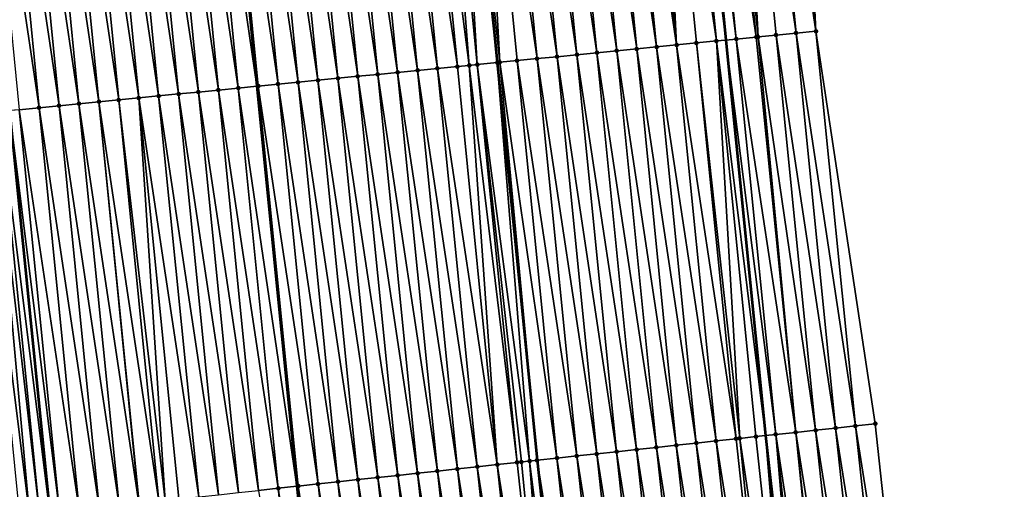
# Model space of a CAD drawing. Header units: feet. Extents: x 2007189 to 2022806, y 818621 to 837694.
# Tile 280 of 656: x 2011394 to 2011444, y 827667 to 827691. Entities that reach past the tile are written whole.
import ezdxf

# ---------------------------------------------------------------- set-up
doc = ezdxf.new("R2010")
doc.units = ezdxf.units.FT
doc.header["$MEASUREMENT"] = 0
for name, color, linetype, lineweight in [('EP_Travel Lane', 172, 'Continuous', 53), ('Road Shots', 141, 'Continuous', 100), ('Road X-Section', 40, 'Continuous', 13), ('STRIPING', 60, 'Continuous', 53)]:
    doc.layers.add(name, color=color, linetype=linetype, lineweight=lineweight)
doc.layers.add('I-77-MM17-21_SB-Surface-Border', color=7, linetype='Continuous')
doc.layers.add('I-77-MM17-21_SB-Surface-TIN', color=7, linetype='Continuous')

msp = doc.modelspace()

# ---------------------------------------------------------------- linework, layer by layer
at = {"layer": 'EP_Travel Lane'}
for points in [[(2011371.959655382, 827966.1582990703, 312.3544364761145), (2011373.074293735, 827946.1897048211, 312.2403113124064), (2011374.18894062, 827926.2209577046, 312.1514429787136), (2011375.380876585, 827905.9451606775, 312.0543814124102), (2011376.802465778, 827885.9958862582, 311.9713189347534), (2011378.224049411, 827866.0466898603, 311.8746395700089), (2011379.645617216, 827846.0977155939, 311.7390697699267), (2011381.124757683, 827825.8398814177, 311.6241331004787), (2011382.806226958, 827805.910940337, 311.5129645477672), (2011384.487707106, 827785.9818703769, 311.4433238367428), (2011386.169184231, 827766.0528362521, 311.3620946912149), (2011387.919665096, 827745.8143860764, 311.3049144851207), (2011389.882436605, 827725.9109050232, 311.276243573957), (2011391.845196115, 827706.0075456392, 311.2134098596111), (2011393.807964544, 827686.1040958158, 311.1759718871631), (2011395.830897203, 827665.994042, 311.1090292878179), (2011398.036863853, 827646.1160571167, 311.0533998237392), (2011400.242828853, 827626.2380870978, 310.9899928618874)], [(2011409.04316171, 827948.2270150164, 310.9846433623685), (2011410.169918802, 827928.2592545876, 310.8458249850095), (2011411.330067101, 827908.479919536, 310.7215477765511), (2011412.731529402, 827888.5294200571, 310.6054672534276), (2011414.132993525, 827868.5788946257, 310.4939061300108), (2011415.534457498, 827848.62837135, 310.3819786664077), (2011416.96838577, 827828.8682910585, 310.2899711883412), (2011418.649873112, 827808.9391358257, 310.247809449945), (2011420.33135064, 827789.0100969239, 310.1681528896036), (2011422.012834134, 827769.0809873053, 310.1113207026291), (2011423.720994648, 827749.3435249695, 310.0178631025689), (2011425.680445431, 827729.4397837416, 309.9706339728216), (2011427.639887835, 827709.5361276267, 309.8995087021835), (2011429.599320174, 827689.6325737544, 309.7996752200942), (2011431.582848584, 827669.8592942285, 309.7448430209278), (2011433.791590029, 827649.9815988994, 309.6945927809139), (2011436.000330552, 827630.1039118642, 309.639999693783), (2011438.209076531, 827610.2261757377, 309.6110393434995)]]:
    msp.add_polyline3d(points, dxfattribs=at)
at = {"layer": 'I-77-MM17-21_SB-Surface-Border', "color": 3, "linetype": 'Continuous', "lineweight": -3}
msp.add_polyline3d([(2011414.554255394, 827948.5394865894, 310.739899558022), (2011414.682612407, 827928.5151821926, 310.6348877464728), (2011414.843438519, 827908.7277827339, 310.5673991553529), (2011416.245883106, 827888.7773809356, 310.4463364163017), (2011418.64584668, 827868.8973776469, 310.2771254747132), (2011420.048297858, 827848.946882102, 310.1724531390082), (2011422.471112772, 827829.3334139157, 310.0210157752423), (2011424.152601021, 827809.4042479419, 309.9823096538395), (2011425.834083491, 827789.4751504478, 309.9215481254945), (2011427.515572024, 827769.5459811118, 309.8839816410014), (2011429.215421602, 827749.8852284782, 309.7961838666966), (2011431.174863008, 827729.9815825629, 309.722194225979), (2011433.134304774, 827710.0779329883, 309.6492331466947), (2011434.098569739, 827690.0761857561, 309.6113424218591), (2011437.063461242, 827670.4518728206, 309.5083658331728), (2011439.211739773, 827650.5676363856, 309.4626476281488), (2011440.365810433, 827630.5759257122, 309.4483416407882), (2011443.508296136, 827610.7991700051, 309.3677215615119)], dxfattribs=at)
at = {"layer": 'I-77-MM17-21_SB-Surface-TIN', "color": 128, "linetype": 'Continuous', "lineweight": -3}
for points in [[(2011431.113050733, 827689.7817770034, 309.7490682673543), (2011429.153613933, 827709.6853761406, 309.8361926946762), (2011428.158439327, 827709.5872561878, 309.8775252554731)], [(2011431.209287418, 827689.7912642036, 309.7454395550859), (2011430.148787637, 827709.7835052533, 309.7922883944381), (2011429.153613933, 827709.6853761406, 309.8361926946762)], [(2011431.113050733, 827689.7817770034, 309.7490682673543), (2011431.209287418, 827689.7912642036, 309.7454395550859), (2011429.153613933, 827709.6853761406, 309.8361926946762)], [(2011433.103397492, 827689.9780418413, 309.6594028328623), (2011431.143960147, 827709.8816465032, 309.7449762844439), (2011430.148787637, 827709.7835052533, 309.7922883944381)], [(2011431.209287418, 827689.7912642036, 309.7454395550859), (2011432.10822536, 827689.8798967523, 309.7077929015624), (2011430.148787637, 827709.7835052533, 309.7922883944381)], [(2011432.10822536, 827689.8798967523, 309.7077929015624), (2011433.103397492, 827689.9780418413, 309.6594028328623), (2011430.148787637, 827709.7835052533, 309.7922883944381)], [(2011434.098569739, 827690.0761857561, 309.6113424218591), (2011432.139133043, 827709.9797838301, 309.6987655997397), (2011431.143960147, 827709.8816465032, 309.7449762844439)], [(2011433.103397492, 827689.9780418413, 309.6594028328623), (2011434.098569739, 827690.0761857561, 309.6113424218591), (2011431.143960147, 827709.8816465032, 309.7449762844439)], [(2011434.098569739, 827690.0761857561, 309.6113424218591), (2011433.134304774, 827710.0779329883, 309.6492331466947), (2011432.139133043, 827709.9797838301, 309.6987655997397)], [(2011426.13716945, 827689.2912610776, 309.9321922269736), (2011424.177737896, 827709.1948069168, 310.0342807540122), (2011423.182562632, 827709.0966936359, 310.0737400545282)], [(2011427.132345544, 827689.3893659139, 309.895103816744), (2011425.172914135, 827709.2929102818, 309.9976055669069), (2011424.177737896, 827709.1948069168, 310.0342807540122)], [(2011426.13716945, 827689.2912610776, 309.9321922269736), (2011427.132345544, 827689.3893659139, 309.895103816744), (2011424.177737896, 827709.1948069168, 310.0342807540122)], [(2011427.132345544, 827689.3893659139, 309.895103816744), (2011426.157054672, 827709.3899173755, 309.9636684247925), (2011425.172914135, 827709.2929102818, 309.9976055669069)], [(2011428.127522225, 827689.4874647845, 309.8596904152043), (2011426.168091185, 827709.3910054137, 309.9632418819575), (2011426.157054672, 827709.3899173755, 309.9636684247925)], [(2011427.132345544, 827689.3893659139, 309.895103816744), (2011428.127522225, 827689.4874647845, 309.8596904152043), (2011426.157054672, 827709.3899173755, 309.9636684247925)], [(2011429.122696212, 827689.5855910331, 309.8165901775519), (2011427.163265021, 827709.4891331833, 309.9197146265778), (2011426.168091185, 827709.3910054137, 309.9632418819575)], [(2011428.127522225, 827689.4874647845, 309.8596904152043), (2011429.122696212, 827689.5855910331, 309.8165901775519), (2011426.168091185, 827709.3910054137, 309.9632418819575)], [(2011427.163265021, 827709.4891331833, 309.9197146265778), (2011429.599320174, 827689.6325737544, 309.7996752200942), (2011427.639887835, 827709.5361276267, 309.8995087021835)], [(2011429.122696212, 827689.5855910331, 309.8165901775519), (2011429.599320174, 827689.6325737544, 309.7996752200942), (2011427.163265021, 827709.4891331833, 309.9197146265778)], [(2011430.117872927, 827689.6836895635, 309.781272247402), (2011428.158439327, 827709.5872561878, 309.8775252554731), (2011427.639887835, 827709.5361276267, 309.8995087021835)], [(2011430.117872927, 827689.6836895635, 309.781272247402), (2011427.639887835, 827709.5361276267, 309.8995087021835), (2011429.599320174, 827689.6325737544, 309.7996752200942)], [(2011430.117872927, 827689.6836895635, 309.781272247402), (2011431.113050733, 827689.7817770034, 309.7490682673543), (2011428.158439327, 827709.5872561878, 309.8775252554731)], [(2011421.161288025, 827688.8007465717, 310.1149175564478), (2011419.20185616, 827708.7042955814, 310.2161155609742), (2011418.206681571, 827708.6061754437, 310.2575000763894)], [(2011422.156464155, 827688.8988510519, 310.0779291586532), (2011420.197032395, 827708.8023989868, 310.1794290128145), (2011419.20185616, 827708.7042955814, 310.2161155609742)], [(2011421.161288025, 827688.8007465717, 310.1149175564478), (2011422.156464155, 827688.8988510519, 310.0779291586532), (2011419.20185616, 827708.7042955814, 310.2161155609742)], [(2011423.151640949, 827688.9969487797, 310.0428366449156), (2011421.192209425, 827708.9004943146, 310.1450103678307), (2011420.197032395, 827708.8023989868, 310.1794290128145)], [(2011422.156464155, 827688.8988510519, 310.0779291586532), (2011423.151640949, 827688.9969487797, 310.0428366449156), (2011420.197032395, 827708.8023989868, 310.1794290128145)], [(2011424.146817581, 827689.0950481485, 310.0072832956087), (2011422.187385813, 827708.9985961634, 310.1087608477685), (2011421.192209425, 827708.9004943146, 310.1450103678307)], [(2011423.151640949, 827688.9969487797, 310.0428366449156), (2011424.146817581, 827689.0950481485, 310.0072832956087), (2011421.192209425, 827708.9004943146, 310.1450103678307)], [(2011425.141993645, 827689.193153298, 309.9701070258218), (2011423.182562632, 827709.0966936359, 310.0737400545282), (2011422.187385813, 827708.9985961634, 310.1087608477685)], [(2011424.146817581, 827689.0950481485, 310.0072832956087), (2011425.141993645, 827689.193153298, 309.9701070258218), (2011422.187385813, 827708.9985961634, 310.1087608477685)], [(2011425.141993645, 827689.193153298, 309.9701070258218), (2011426.13716945, 827689.2912610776, 309.9321922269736), (2011423.182562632, 827709.0966936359, 310.0737400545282)], [(2011416.185403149, 827688.3102671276, 310.2877986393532), (2011414.225969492, 827708.2138343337, 310.3838873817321), (2011413.230792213, 827708.1157415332, 310.4175964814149)], [(2011416.776006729, 827688.3684756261, 310.2695213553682), (2011415.221150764, 827708.3118865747, 310.3615661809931), (2011414.225969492, 827708.2138343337, 310.3838873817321)], [(2011416.185403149, 827688.3102671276, 310.2877986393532), (2011416.776006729, 827688.3684756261, 310.2695213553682), (2011414.225969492, 827708.2138343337, 310.3838873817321)], [(2011417.180581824, 827688.4083457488, 310.2580706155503), (2011416.005122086, 827708.3891265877, 310.3446334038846), (2011415.221150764, 827708.3118865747, 310.3615661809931)], [(2011416.776006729, 827688.3684756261, 310.2695213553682), (2011417.180581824, 827688.4083457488, 310.2580706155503), (2011415.221150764, 827708.3118865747, 310.3615661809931)], [(2011416.005122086, 827708.3891265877, 310.3446334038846), (2011418.175755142, 827688.506416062, 310.2305062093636), (2011416.216325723, 827708.4099402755, 310.3386661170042)], [(2011417.180581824, 827688.4083457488, 310.2580706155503), (2011418.175755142, 827688.506416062, 310.2305062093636), (2011416.005122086, 827708.3891265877, 310.3446334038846)], [(2011418.303559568, 827688.5190118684, 310.226633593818), (2011417.211507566, 827708.5080493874, 310.3005462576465), (2011416.216325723, 827708.4099402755, 310.3386661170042)], [(2011418.303559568, 827688.5190118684, 310.226633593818), (2011416.216325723, 827708.4099402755, 310.3386661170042), (2011418.175755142, 827688.506416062, 310.2305062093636)], [(2011420.166113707, 827688.7026236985, 310.1570701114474), (2011418.206681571, 827708.6061754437, 310.2575000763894), (2011417.211507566, 827708.5080493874, 310.3005462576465)], [(2011418.303559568, 827688.5190118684, 310.226633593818), (2011419.170938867, 827688.6045061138, 310.1977378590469), (2011417.211507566, 827708.5080493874, 310.3005462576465)], [(2011419.170938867, 827688.6045061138, 310.1977378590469), (2011420.166113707, 827688.7026236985, 310.1570701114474), (2011417.211507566, 827708.5080493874, 310.3005462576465)], [(2011420.166113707, 827688.7026236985, 310.1570701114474), (2011421.161288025, 827688.8007465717, 310.1149175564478), (2011418.206681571, 827708.6061754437, 310.2575000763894)], [(2011411.209526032, 827687.8197088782, 310.482805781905), (2011409.250089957, 827707.7233006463, 310.5719979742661), (2011408.254913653, 827707.6251979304, 310.6084909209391)], [(2011412.204701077, 827687.917824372, 310.4427251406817), (2011410.245266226, 827707.8214037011, 310.535409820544), (2011409.250089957, 827707.7233006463, 310.5719979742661)], [(2011411.209526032, 827687.8197088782, 310.482805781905), (2011412.204701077, 827687.917824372, 310.4427251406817), (2011409.250089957, 827707.7233006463, 310.5719979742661)], [(2011413.199876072, 827688.0159403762, 310.4025010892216), (2011411.240441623, 827707.9195156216, 310.4963324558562), (2011410.245266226, 827707.8214037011, 310.535409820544)], [(2011412.204701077, 827687.917824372, 310.4427251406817), (2011413.199876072, 827688.0159403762, 310.4025010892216), (2011410.245266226, 827707.8214037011, 310.535409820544)], [(2011414.195051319, 827688.1140538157, 310.3629972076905), (2011412.235616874, 827708.0176290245, 310.4568389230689), (2011411.240441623, 827707.9195156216, 310.4963324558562)], [(2011413.199876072, 827688.0159403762, 310.4025010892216), (2011414.195051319, 827688.1140538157, 310.3629972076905), (2011411.240441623, 827707.9195156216, 310.4963324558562)], [(2011415.190226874, 827688.2121641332, 310.3243699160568), (2011413.230792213, 827708.1157415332, 310.4175964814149), (2011412.235616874, 827708.0176290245, 310.4568389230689)], [(2011414.195051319, 827688.1140538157, 310.3629972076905), (2011415.190226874, 827688.2121641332, 310.3243699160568), (2011412.235616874, 827708.0176290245, 310.4568389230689)], [(2011415.190226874, 827688.2121641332, 310.3243699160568), (2011416.185403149, 827688.3102671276, 310.2877986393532), (2011413.230792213, 827708.1157415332, 310.4175964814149)], [(2011403.27903291, 827707.13467651, 310.793157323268), (2011406.163474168, 827687.3222429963, 310.6775860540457), (2011404.204035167, 827707.225864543, 310.758417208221)], [(2011406.233647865, 827687.3291612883, 310.6748199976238), (2011404.274208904, 827707.2327823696, 310.7557817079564), (2011404.204035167, 827707.225864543, 310.758417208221)], [(2011406.233647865, 827687.3291612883, 310.6748199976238), (2011404.204035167, 827707.225864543, 310.758417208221), (2011406.163474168, 827687.3222429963, 310.6775860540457)], [(2011407.228825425, 827687.4272512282, 310.6419140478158), (2011405.269386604, 827707.3308708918, 310.7232738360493), (2011404.274208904, 827707.2327823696, 310.7557817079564)], [(2011406.233647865, 827687.3291612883, 310.6748199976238), (2011407.228825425, 827687.4272512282, 310.6419140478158), (2011404.274208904, 827707.2327823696, 310.7557817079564)], [(2011408.224002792, 827687.5253431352, 310.6084558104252), (2011406.264563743, 827707.4289651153, 310.689165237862), (2011405.269386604, 827707.3308708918, 310.7232738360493)], [(2011407.228825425, 827687.4272512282, 310.6419140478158), (2011408.224002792, 827687.5253431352, 310.6084558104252), (2011405.269386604, 827707.3308708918, 310.7232738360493)], [(2011409.219177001, 827687.6234671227, 310.5659903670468), (2011407.259738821, 827707.5270802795, 310.6491771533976), (2011406.264563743, 827707.4289651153, 310.689165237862)], [(2011408.224002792, 827687.5253431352, 310.6084558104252), (2011409.219177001, 827687.6234671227, 310.5659903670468), (2011406.264563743, 827707.4289651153, 310.689165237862)], [(2011410.214351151, 827687.7215917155, 310.5233550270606), (2011408.254913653, 827707.6251979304, 310.6084909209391), (2011407.259738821, 827707.5270802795, 310.6491771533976)], [(2011409.219177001, 827687.6234671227, 310.5659903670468), (2011410.214351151, 827687.7215917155, 310.5233550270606), (2011407.259738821, 827707.5270802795, 310.6491771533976)], [(2011410.214351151, 827687.7215917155, 310.5233550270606), (2011411.209526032, 827687.8197088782, 310.482805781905), (2011408.254913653, 827707.6251979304, 310.6084909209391)], [(2011401.257766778, 827686.8386433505, 310.8585088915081), (2011399.298321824, 827706.7423253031, 310.9223795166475), (2011398.303146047, 827706.6442172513, 310.9603706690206)], [(2011402.252942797, 827686.936748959, 310.8212037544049), (2011400.293498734, 827706.8404218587, 310.8876161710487), (2011399.298321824, 827706.7423253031, 310.9223795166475)], [(2011401.257766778, 827686.8386433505, 310.8585088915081), (2011402.252942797, 827686.936748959, 310.8212037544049), (2011399.298321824, 827706.7423253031, 310.9223795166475)], [(2011403.248120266, 827687.0348398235, 310.7880381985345), (2011401.288677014, 827706.9385044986, 310.8567598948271), (2011400.293498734, 827706.8404218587, 310.8876161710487)], [(2011402.252942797, 827686.936748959, 310.8212037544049), (2011403.248120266, 827687.0348398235, 310.7880381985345), (2011400.293498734, 827706.8404218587, 310.8876161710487)], [(2011404.243297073, 827687.1329374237, 310.752981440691), (2011402.283855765, 827707.0365823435, 310.8272498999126), (2011401.288677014, 827706.9385044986, 310.8567598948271)], [(2011403.248120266, 827687.0348398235, 310.7880381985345), (2011404.243297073, 827687.1329374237, 310.752981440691), (2011401.288677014, 827706.9385044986, 310.8567598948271)], [(2011405.23847252, 827687.2310488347, 310.7140471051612), (2011403.27903291, 827707.13467651, 310.793157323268), (2011402.283855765, 827707.0365823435, 310.8272498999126)], [(2011404.243297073, 827687.1329374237, 310.752981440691), (2011405.23847252, 827687.2310488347, 310.7140471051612), (2011402.283855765, 827707.0365823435, 310.8272498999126)], [(2011405.23847252, 827687.2310488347, 310.7140471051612), (2011406.163474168, 827687.3222429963, 310.6775860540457), (2011403.27903291, 827707.13467651, 310.793157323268)], [(2011396.281894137, 827686.3480396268, 311.0662837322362), (2011394.322445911, 827706.251754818, 311.1208217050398), (2011393.327270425, 827706.1536437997, 311.1596457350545)], [(2011397.277068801, 827686.4461589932, 311.0251157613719), (2011395.317620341, 827706.3498765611, 311.0789864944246), (2011394.322445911, 827706.251754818, 311.1208217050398)], [(2011396.281894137, 827686.3480396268, 311.0662837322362), (2011397.277068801, 827686.4461589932, 311.0251157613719), (2011394.322445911, 827706.251754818, 311.1208217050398)], [(2011398.272243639, 827686.544276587, 310.984445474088), (2011396.312795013, 827706.4479958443, 311.0378419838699), (2011395.317620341, 827706.3498765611, 311.0789864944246)], [(2011397.277068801, 827686.4461589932, 311.0251157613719), (2011398.272243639, 827686.544276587, 310.984445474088), (2011395.317620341, 827706.3498765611, 311.0789864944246)], [(2011399.267418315, 827686.6423958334, 310.9433112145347), (2011397.307970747, 827706.54610434, 310.9997262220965), (2011396.312795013, 827706.4479958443, 311.0378419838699)], [(2011398.272243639, 827686.544276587, 310.984445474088), (2011399.267418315, 827686.6423958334, 310.9433112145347), (2011396.312795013, 827706.4479958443, 311.0378419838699)], [(2011400.262592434, 827686.7405207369, 310.9005885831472), (2011398.303146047, 827706.6442172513, 310.9603706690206), (2011397.307970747, 827706.54610434, 310.9997262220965)], [(2011399.267418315, 827686.6423958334, 310.9433112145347), (2011400.262592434, 827686.7405207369, 310.9005885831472), (2011397.307970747, 827706.54610434, 310.9997262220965)], [(2011400.262592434, 827686.7405207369, 310.9005885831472), (2011401.257766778, 827686.8386433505, 310.8585088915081), (2011398.303146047, 827706.6442172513, 310.9603706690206)], [(2011395.28672038, 827686.2499110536, 311.1100367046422), (2011393.327270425, 827706.1536437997, 311.1596457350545), (2011392.332094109, 827706.0555412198, 311.1961005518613)], [(2011394.291547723, 827686.1517712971, 311.1569295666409), (2011395.28672038, 827686.2499110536, 311.1100367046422), (2011392.332094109, 827706.0555412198, 311.1961005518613)], [(2011395.28672038, 827686.2499110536, 311.1100367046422), (2011396.281894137, 827686.3480396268, 311.0662837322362), (2011393.327270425, 827706.1536437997, 311.1596457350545)], [(2011436.069256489, 827670.344369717, 309.5548895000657), (2011434.098569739, 827690.0761857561, 309.6113424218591), (2011433.103397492, 827689.9780418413, 309.6594028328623)], [(2011436.069256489, 827670.344369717, 309.5548895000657), (2011437.063461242, 827670.4518728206, 309.5083658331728), (2011434.098569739, 827690.0761857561, 309.6113424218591)], [(2011430.295189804, 827669.720077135, 309.7962445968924), (2011429.122696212, 827689.5855910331, 309.8165901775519), (2011428.127522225, 827689.4874647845, 309.8596904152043)], [(2011429.122696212, 827689.5855910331, 309.8165901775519), (2011431.582848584, 827669.8592942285, 309.7448430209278), (2011429.599320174, 827689.6325737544, 309.7996752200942)], [(2011431.098227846, 827669.8068993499, 309.7638811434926), (2011431.582848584, 827669.8592942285, 309.7448430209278), (2011429.122696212, 827689.5855910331, 309.8165901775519)], [(2011430.295189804, 827669.720077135, 309.7962445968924), (2011431.098227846, 827669.8068993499, 309.7638811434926), (2011429.122696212, 827689.5855910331, 309.8165901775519)], [(2011432.092434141, 827669.9143881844, 309.7248241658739), (2011430.117872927, 827689.6836895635, 309.781272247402), (2011429.599320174, 827689.6325737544, 309.7996752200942)], [(2011432.092434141, 827669.9143881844, 309.7248241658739), (2011429.599320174, 827689.6325737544, 309.7996752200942), (2011431.582848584, 827669.8592942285, 309.7448430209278)], [(2011433.086640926, 827670.0218724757, 309.6881445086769), (2011431.113050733, 827689.7817770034, 309.7490682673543), (2011430.117872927, 827689.6836895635, 309.781272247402)], [(2011432.092434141, 827669.9143881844, 309.7248241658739), (2011433.086640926, 827670.0218724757, 309.6881445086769), (2011430.117872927, 827689.6836895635, 309.781272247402)], [(2011433.086640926, 827670.0218724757, 309.6881445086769), (2011431.209287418, 827689.7912642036, 309.7454395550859), (2011431.113050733, 827689.7817770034, 309.7490682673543)], [(2011434.080847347, 827670.1293601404, 309.6496997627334), (2011432.10822536, 827689.8798967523, 309.7077929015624), (2011431.209287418, 827689.7912642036, 309.7454395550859)], [(2011433.086640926, 827670.0218724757, 309.6881445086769), (2011434.080847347, 827670.1293601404, 309.6496997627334), (2011431.209287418, 827689.7912642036, 309.7454395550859)], [(2011435.075052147, 827670.2368628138, 309.6034011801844), (2011433.103397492, 827689.9780418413, 309.6594028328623), (2011432.10822536, 827689.8798967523, 309.7077929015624)], [(2011434.080847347, 827670.1293601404, 309.6496997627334), (2011435.075052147, 827670.2368628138, 309.6034011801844), (2011432.10822536, 827689.8798967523, 309.7077929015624)], [(2011435.075052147, 827670.2368628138, 309.6034011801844), (2011436.069256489, 827670.344369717, 309.5548895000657), (2011433.103397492, 827689.9780418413, 309.6594028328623)], [(2011426.127192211, 827669.2694937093, 309.9390032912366), (2011424.146817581, 827689.0950481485, 310.0072832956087), (2011423.151640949, 827688.9969487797, 310.0428366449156)], [(2011427.121399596, 827669.3769724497, 309.9052283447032), (2011425.141993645, 827689.193153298, 309.9701070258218), (2011424.146817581, 827689.0950481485, 310.0072832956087)], [(2011426.127192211, 827669.2694937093, 309.9390032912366), (2011427.121399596, 827669.3769724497, 309.9052283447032), (2011424.146817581, 827689.0950481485, 310.0072832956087)], [(2011428.115606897, 827669.4844519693, 309.8710456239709), (2011426.13716945, 827689.2912610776, 309.9321922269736), (2011425.141993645, 827689.193153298, 309.9701070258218)], [(2011427.121399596, 827669.3769724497, 309.9052283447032), (2011428.115606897, 827669.4844519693, 309.8710456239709), (2011425.141993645, 827689.193153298, 309.9701070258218)], [(2011429.109814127, 827669.5919321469, 309.8365185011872), (2011427.132345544, 827689.3893659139, 309.895103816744), (2011426.13716945, 827689.2912610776, 309.9321922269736)], [(2011428.115606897, 827669.4844519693, 309.8710456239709), (2011429.109814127, 827669.5919321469, 309.8365185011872), (2011426.13716945, 827689.2912610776, 309.9321922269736)], [(2011430.104021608, 827669.699409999, 309.8032083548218), (2011428.127522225, 827689.4874647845, 309.8596904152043), (2011427.132345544, 827689.3893659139, 309.895103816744)], [(2011429.109814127, 827669.5919321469, 309.8365185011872), (2011430.104021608, 827669.699409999, 309.8032083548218), (2011427.132345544, 827689.3893659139, 309.895103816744)], [(2011430.104021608, 827669.699409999, 309.8032083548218), (2011430.295189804, 827669.720077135, 309.7962445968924), (2011428.127522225, 827689.4874647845, 309.8596904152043)], [(2011419.795038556, 827668.5849180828, 310.1740146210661), (2011418.175755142, 827688.506416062, 310.2305062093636), (2011417.180581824, 827688.4083457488, 310.2580706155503)], [(2011418.303559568, 827688.5190118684, 310.226633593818), (2011418.175755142, 827688.506416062, 310.2305062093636), (2011420.161946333, 827668.6245797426, 310.1630435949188)], [(2011419.795038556, 827668.5849180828, 310.1740146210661), (2011420.161946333, 827668.6245797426, 310.1630435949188), (2011418.175755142, 827688.506416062, 310.2305062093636)], [(2011421.156158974, 827668.7320658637, 310.1257447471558), (2011419.170938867, 827688.6045061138, 310.1977378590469), (2011418.303559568, 827688.5190118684, 310.226633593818)], [(2011421.156158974, 827668.7320658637, 310.1257447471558), (2011418.303559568, 827688.5190118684, 310.226633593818), (2011420.161946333, 827668.6245797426, 310.1630435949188)], [(2011422.150364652, 827668.8395604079, 310.0837000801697), (2011420.166113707, 827688.7026236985, 310.1570701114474), (2011419.170938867, 827688.6045061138, 310.1977378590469)], [(2011421.156158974, 827668.7320658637, 310.1257447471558), (2011422.150364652, 827668.8395604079, 310.0837000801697), (2011419.170938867, 827688.6045061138, 310.1977378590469)], [(2011423.144570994, 827668.9470487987, 310.044875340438), (2011421.161288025, 827688.8007465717, 310.1149175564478), (2011420.166113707, 827688.7026236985, 310.1570701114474)], [(2011422.150364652, 827668.8395604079, 310.0837000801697), (2011423.144570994, 827668.9470487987, 310.044875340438), (2011420.166113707, 827688.7026236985, 310.1570701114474)], [(2011424.138777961, 827669.0545314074, 310.0090760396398), (2011422.156464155, 827688.8988510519, 310.0779291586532), (2011421.161288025, 827688.8007465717, 310.1149175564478)], [(2011423.144570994, 827668.9470487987, 310.044875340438), (2011424.138777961, 827669.0545314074, 310.0090760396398), (2011421.161288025, 827688.8007465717, 310.1149175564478)], [(2011425.132985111, 827669.1620123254, 309.9741615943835), (2011423.151640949, 827688.9969487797, 310.0428366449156), (2011422.156464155, 827688.8988510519, 310.0779291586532)], [(2011424.138777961, 827669.0545314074, 310.0090760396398), (2011425.132985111, 827669.1620123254, 309.9741615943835), (2011422.156464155, 827688.8988510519, 310.0779291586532)], [(2011425.132985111, 827669.1620123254, 309.9741615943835), (2011426.127192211, 827669.2694937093, 309.9390032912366), (2011423.151640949, 827688.9969487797, 310.0428366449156)], [(2011415.190915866, 827668.0871822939, 310.3342175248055), (2011413.199876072, 827688.0159403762, 310.4025010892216), (2011412.204701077, 827687.917824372, 310.4427251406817)], [(2011416.185121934, 827668.1946732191, 310.2940664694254), (2011414.195051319, 827688.1140538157, 310.3629972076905), (2011413.199876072, 827688.0159403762, 310.4025010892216)], [(2011415.190915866, 827668.0871822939, 310.3342175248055), (2011416.185121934, 827668.1946732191, 310.2940664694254), (2011413.199876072, 827688.0159403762, 310.4025010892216)], [(2011417.179328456, 827668.3021599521, 310.2561092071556), (2011415.190226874, 827688.2121641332, 310.3243699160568), (2011414.195051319, 827688.1140538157, 310.3629972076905)], [(2011416.185121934, 827668.1946732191, 310.2940664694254), (2011417.179328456, 827668.3021599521, 310.2561092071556), (2011414.195051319, 827688.1140538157, 310.3629972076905)], [(2011418.173535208, 827668.4096445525, 310.2192677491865), (2011416.185403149, 827688.3102671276, 310.2877986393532), (2011415.190226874, 827688.2121641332, 310.3243699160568)], [(2011418.173535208, 827668.4096445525, 310.2192677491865), (2011415.190226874, 827688.2121641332, 310.3243699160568), (2011417.179328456, 827668.3021599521, 310.2561092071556)], [(2011418.173535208, 827668.4096445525, 310.2192677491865), (2011416.776006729, 827688.3684756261, 310.2695213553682), (2011416.185403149, 827688.3102671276, 310.2877986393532)], [(2011419.167743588, 827668.5171140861, 310.1903104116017), (2011417.180581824, 827688.4083457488, 310.2580706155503), (2011416.776006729, 827688.3684756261, 310.2695213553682)], [(2011418.173535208, 827668.4096445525, 310.2192677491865), (2011419.167743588, 827668.5171140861, 310.1903104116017), (2011416.776006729, 827688.3684756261, 310.2695213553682)], [(2011419.167743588, 827668.5171140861, 310.1903104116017), (2011419.379837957, 827668.5400389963, 310.1849368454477), (2011417.180581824, 827688.4083457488, 310.2580706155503)], [(2011419.379837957, 827668.5400389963, 310.1849368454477), (2011419.795038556, 827668.5849180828, 310.1740146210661), (2011417.180581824, 827688.4083457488, 310.2580706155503)], [(2011410.21988494, 827667.549733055, 310.5321533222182), (2011408.224002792, 827687.5253431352, 310.6084558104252), (2011407.228825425, 827687.4272512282, 310.6419140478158)], [(2011411.214090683, 827667.6572269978, 310.4904234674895), (2011409.219177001, 827687.6234671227, 310.5659903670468), (2011408.224002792, 827687.5253431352, 310.6084558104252)], [(2011410.21988494, 827667.549733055, 310.5321533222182), (2011411.214090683, 827667.6572269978, 310.4904234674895), (2011408.224002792, 827687.5253431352, 310.6084558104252)], [(2011412.208296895, 827667.764716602, 310.4509636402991), (2011410.214351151, 827687.7215917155, 310.5233550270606), (2011409.219177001, 827687.6234671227, 310.5659903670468)], [(2011411.214090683, 827667.6572269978, 310.4904234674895), (2011412.208296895, 827667.764716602, 310.4509636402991), (2011409.219177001, 827687.6234671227, 310.5659903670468)], [(2011413.202503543, 827667.8722021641, 310.4136190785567), (2011411.209526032, 827687.8197088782, 310.482805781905), (2011410.214351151, 827687.7215917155, 310.5233550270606)], [(2011412.208296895, 827667.764716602, 310.4509636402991), (2011413.202503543, 827667.8722021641, 310.4136190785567), (2011410.214351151, 827687.7215917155, 310.5233550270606)], [(2011414.19670998, 827667.9796896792, 310.3752524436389), (2011412.204701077, 827687.917824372, 310.4427251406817), (2011411.209526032, 827687.8197088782, 310.482805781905)], [(2011413.202503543, 827667.8722021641, 310.4136190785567), (2011414.19670998, 827667.9796896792, 310.3752524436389), (2011411.209526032, 827687.8197088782, 310.482805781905)], [(2011414.19670998, 827667.9796896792, 310.3752524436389), (2011415.190915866, 827668.0871822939, 310.3342175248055), (2011412.204701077, 827687.917824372, 310.4427251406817)], [(2011405.248851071, 827667.0123110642, 310.7158312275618), (2011403.248120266, 827687.0348398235, 310.7880381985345), (2011402.252942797, 827686.936748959, 310.8212037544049)], [(2011406.243058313, 827667.1197911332, 310.6813609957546), (2011404.243297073, 827687.1329374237, 310.752981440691), (2011403.248120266, 827687.0348398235, 310.7880381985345)], [(2011405.248851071, 827667.0123110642, 310.7158312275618), (2011406.243058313, 827667.1197911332, 310.6813609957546), (2011403.248120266, 827687.0348398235, 310.7880381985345)], [(2011407.237265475, 827667.2272719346, 310.6465074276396), (2011405.23847252, 827687.2310488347, 310.7140471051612), (2011404.243297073, 827687.1329374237, 310.752981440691)], [(2011406.243058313, 827667.1197911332, 310.6813609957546), (2011407.237265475, 827667.2272719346, 310.6465074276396), (2011404.243297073, 827687.1329374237, 310.752981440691)], [(2011405.23847252, 827687.2310488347, 310.7140471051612), (2011408.162193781, 827667.327271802, 310.6096350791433), (2011406.163474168, 827687.3222429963, 310.6775860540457)], [(2011407.237265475, 827667.2272719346, 310.6465074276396), (2011408.162193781, 827667.327271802, 310.6096350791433), (2011405.23847252, 827687.2310488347, 310.7140471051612)], [(2011408.231471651, 827667.3347618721, 310.6068733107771), (2011406.233647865, 827687.3291612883, 310.6748199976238), (2011406.163474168, 827687.3222429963, 310.6775860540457)], [(2011408.231471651, 827667.3347618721, 310.6068733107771), (2011406.163474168, 827687.3222429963, 310.6775860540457), (2011408.162193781, 827667.327271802, 310.6096350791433)], [(2011409.22567825, 827667.4422478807, 310.5692950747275), (2011407.228825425, 827687.4272512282, 310.6419140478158), (2011406.233647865, 827687.3291612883, 310.6748199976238)], [(2011408.231471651, 827667.3347618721, 310.6068733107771), (2011409.22567825, 827667.4422478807, 310.5692950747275), (2011406.233647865, 827687.3291612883, 310.6748199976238)], [(2011409.22567825, 827667.4422478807, 310.5692950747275), (2011410.21988494, 827667.549733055, 310.5321533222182), (2011407.228825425, 827687.4272512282, 310.6419140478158)], [(2011400.277821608, 827666.4748482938, 310.9208477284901), (2011398.272243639, 827686.544276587, 310.984445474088), (2011397.277068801, 827686.4461589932, 311.0251157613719)], [(2011401.272026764, 827666.5823476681, 310.8762755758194), (2011399.267418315, 827686.6423958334, 310.9433112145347), (2011398.272243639, 827686.544276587, 310.984445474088)], [(2011400.277821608, 827666.4748482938, 310.9208477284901), (2011400.278859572, 827666.4749605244, 310.9208013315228), (2011398.272243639, 827686.544276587, 310.984445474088)], [(2011400.278859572, 827666.4749605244, 310.9208013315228), (2011401.272026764, 827666.5823476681, 310.8762755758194), (2011398.272243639, 827686.544276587, 310.984445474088)], [(2011401.577102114, 827666.6153344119, 310.8625040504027), (2011400.262592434, 827686.7405207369, 310.9005885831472), (2011399.267418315, 827686.6423958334, 310.9433112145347)], [(2011401.272026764, 827666.5823476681, 310.8762755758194), (2011401.577102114, 827666.6153344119, 310.8625040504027), (2011399.267418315, 827686.6423958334, 310.9433112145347)], [(2011403.260437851, 827666.7973392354, 310.7908891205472), (2011401.257766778, 827686.8386433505, 310.8585088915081), (2011400.262592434, 827686.7405207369, 310.9005885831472)], [(2011401.577102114, 827666.6153344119, 310.8625040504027), (2011402.266231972, 827666.689846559, 310.8319564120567), (2011400.262592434, 827686.7405207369, 310.9005885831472)], [(2011402.266231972, 827666.689846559, 310.8319564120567), (2011403.260437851, 827666.7973392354, 310.7908891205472), (2011400.262592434, 827686.7405207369, 310.9005885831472)], [(2011404.254644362, 827666.9048260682, 310.7528795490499), (2011402.252942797, 827686.936748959, 310.8212037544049), (2011401.257766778, 827686.8386433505, 310.8585088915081)], [(2011403.260437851, 827666.7973392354, 310.7908891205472), (2011404.254644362, 827666.9048260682, 310.7528795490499), (2011401.257766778, 827686.8386433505, 310.8585088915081)], [(2011404.254644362, 827666.9048260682, 310.7528795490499), (2011405.248851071, 827667.0123110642, 310.7158312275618), (2011402.252942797, 827686.936748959, 310.8212037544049)], [(2011395.306792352, 827665.9373836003, 311.1268706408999), (2011393.296372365, 827686.0536589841, 311.1961171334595), (2011392.971222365, 827686.0216128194, 311.2062201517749)], [(2011393.296372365, 827686.0536589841, 311.1961171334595), (2011395.830897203, 827665.994042, 311.1090292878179), (2011393.807964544, 827686.1040958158, 311.1759718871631)], [(2011395.306792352, 827665.9373836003, 311.1268706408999), (2011395.830897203, 827665.994042, 311.1090292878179), (2011393.296372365, 827686.0536589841, 311.1961171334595)], [(2011396.300999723, 827666.0448624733, 311.0930262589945), (2011394.291547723, 827686.1517712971, 311.1569295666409), (2011393.807964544, 827686.1040958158, 311.1759718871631)], [(2011396.300999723, 827666.0448624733, 311.0930262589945), (2011393.807964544, 827686.1040958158, 311.1759718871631), (2011395.830897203, 827665.994042, 311.1090292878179)], [(2011397.295205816, 827666.1523531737, 311.0529929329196), (2011395.28672038, 827686.2499110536, 311.1100367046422), (2011394.291547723, 827686.1517712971, 311.1569295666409)], [(2011396.300999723, 827666.0448624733, 311.0930262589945), (2011397.295205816, 827666.1523531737, 311.0529929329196), (2011394.291547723, 827686.1517712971, 311.1569295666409)], [(2011398.289411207, 827666.2598503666, 311.0095622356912), (2011396.281894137, 827686.3480396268, 311.0662837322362), (2011395.28672038, 827686.2499110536, 311.1100367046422)], [(2011397.295205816, 827666.1523531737, 311.0529929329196), (2011398.289411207, 827666.2598503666, 311.0095622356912), (2011395.28672038, 827686.2499110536, 311.1100367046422)], [(2011399.283616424, 827666.3673491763, 310.9652854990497), (2011397.277068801, 827686.4461589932, 311.0251157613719), (2011396.281894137, 827686.3480396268, 311.0662837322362)], [(2011398.289411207, 827666.2598503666, 311.0095622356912), (2011399.283616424, 827666.3673491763, 310.9652854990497), (2011396.281894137, 827686.3480396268, 311.0662837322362)], [(2011399.283616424, 827666.3673491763, 310.9652854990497), (2011400.277821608, 827666.4748482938, 310.9208477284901), (2011397.277068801, 827686.4461589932, 311.0251157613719)], [(2011394.809968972, 827665.883676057, 311.1429605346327), (2011392.971222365, 827686.0216128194, 311.2062201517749), (2011392.301193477, 827685.9555825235, 311.2252385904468)], [(2011394.312584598, 827665.8299082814, 311.158855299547), (2011394.809968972, 827665.883676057, 311.1429605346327), (2011392.301193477, 827685.9555825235, 311.2252385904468)], [(2011394.809968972, 827665.883676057, 311.1429605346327), (2011395.306792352, 827665.9373836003, 311.1268706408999), (2011392.971222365, 827686.0216128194, 311.2062201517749)], [(2011438.21753492, 827650.4601342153, 309.5086804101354), (2011436.069256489, 827670.344369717, 309.5548895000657), (2011435.075052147, 827670.2368628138, 309.6034011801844)], [(2011439.211739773, 827650.5676363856, 309.4626476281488), (2011437.063461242, 827670.4518728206, 309.5083658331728), (2011436.069256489, 827670.344369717, 309.5548895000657)], [(2011438.21753492, 827650.4601342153, 309.5086804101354), (2011439.211739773, 827650.5676363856, 309.4626476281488), (2011436.069256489, 827670.344369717, 309.5548895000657)], [(2011433.246505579, 827649.9226703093, 309.7142791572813), (2011431.582848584, 827669.8592942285, 309.7448430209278), (2011431.098227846, 827669.8068993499, 309.7638811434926)], [(2011432.092434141, 827669.9143881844, 309.7248241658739), (2011431.582848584, 827669.8592942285, 309.7448430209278), (2011433.791590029, 827649.9815988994, 309.6945927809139)], [(2011433.246505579, 827649.9226703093, 309.7142791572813), (2011433.791590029, 827649.9815988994, 309.6945927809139), (2011431.582848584, 827669.8592942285, 309.7448430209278)], [(2011435.105144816, 827650.1236051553, 309.6476547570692), (2011433.086640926, 827670.0218724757, 309.6881445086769), (2011432.092434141, 827669.9143881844, 309.7248241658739)], [(2011434.240712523, 827650.0301531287, 309.6783721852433), (2011432.092434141, 827669.9143881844, 309.7248241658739), (2011433.791590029, 827649.9815988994, 309.6945927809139)], [(2011434.240712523, 827650.0301531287, 309.6783721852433), (2011435.105144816, 827650.1236051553, 309.6476547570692), (2011432.092434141, 827669.9143881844, 309.7248241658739)], [(2011436.229125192, 827650.2451300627, 309.6006477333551), (2011434.080847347, 827670.1293601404, 309.6496997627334), (2011433.086640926, 827670.0218724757, 309.6881445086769)], [(2011435.105144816, 827650.1236051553, 309.6476547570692), (2011435.234919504, 827650.1376356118, 309.6426411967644), (2011433.086640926, 827670.0218724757, 309.6881445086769)], [(2011435.234919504, 827650.1376356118, 309.6426411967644), (2011436.229125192, 827650.2451300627, 309.6006477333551), (2011433.086640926, 827670.0218724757, 309.6881445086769)], [(2011437.22333003, 827650.3526323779, 309.5545390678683), (2011435.075052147, 827670.2368628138, 309.6034011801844), (2011434.080847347, 827670.1293601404, 309.6496997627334)], [(2011436.229125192, 827650.2451300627, 309.6006477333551), (2011437.22333003, 827650.3526323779, 309.5545390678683), (2011434.080847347, 827670.1293601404, 309.6496997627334)], [(2011437.22333003, 827650.3526323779, 309.5545390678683), (2011438.21753492, 827650.4601342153, 309.5086804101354), (2011435.075052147, 827670.2368628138, 309.6034011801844)], [(2011429.269680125, 827649.4927175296, 309.8691587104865), (2011427.121399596, 827669.3769724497, 309.9052283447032), (2011426.127192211, 827669.2694937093, 309.9390032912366)], [(2011430.263886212, 827649.6002082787, 309.8291023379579), (2011428.115606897, 827669.4844519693, 309.8710456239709), (2011427.121399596, 827669.3769724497, 309.9052283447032)], [(2011429.269680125, 827649.4927175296, 309.8691587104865), (2011430.263886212, 827649.6002082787, 309.8291023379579), (2011427.121399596, 827669.3769724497, 309.9052283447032)], [(2011431.258092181, 827649.7077001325, 309.7884679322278), (2011429.109814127, 827669.5919321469, 309.8365185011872), (2011428.115606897, 827669.4844519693, 309.8710456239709)], [(2011430.263886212, 827649.6002082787, 309.8291023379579), (2011431.258092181, 827649.7077001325, 309.7884679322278), (2011428.115606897, 827669.4844519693, 309.8710456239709)], [(2011432.252299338, 827649.8151809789, 309.7535932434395), (2011430.104021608, 827669.699409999, 309.8032083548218), (2011429.109814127, 827669.5919321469, 309.8365185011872)], [(2011431.258092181, 827649.7077001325, 309.7884679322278), (2011432.252299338, 827649.8151809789, 309.7535932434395), (2011429.109814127, 827669.5919321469, 309.8365185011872)], [(2011432.252299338, 827649.8151809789, 309.7535932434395), (2011430.295189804, 827669.720077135, 309.7962445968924), (2011430.104021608, 827669.699409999, 309.8032083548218)], [(2011433.246505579, 827649.9226703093, 309.7142791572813), (2011431.098227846, 827669.8068993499, 309.7638811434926), (2011430.295189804, 827669.720077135, 309.7962445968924)], [(2011432.252299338, 827649.8151809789, 309.7535932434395), (2011433.246505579, 827649.9226703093, 309.7142791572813), (2011430.295189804, 827669.720077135, 309.7962445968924)], [(2011424.298645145, 827648.9553058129, 310.0474483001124), (2011422.150364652, 827668.8395604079, 310.0837000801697), (2011421.156158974, 827668.7320658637, 310.1257447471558)], [(2011425.292851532, 827649.0627937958, 310.008839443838), (2011423.144570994, 827668.9470487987, 310.044875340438), (2011422.150364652, 827668.8395604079, 310.0837000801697)], [(2011424.298645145, 827648.9553058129, 310.0474483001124), (2011425.292851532, 827649.0627937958, 310.008839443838), (2011422.150364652, 827668.8395604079, 310.0837000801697)], [(2011426.287058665, 827649.1702748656, 309.973847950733), (2011424.138777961, 827669.0545314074, 310.0090760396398), (2011423.144570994, 827668.9470487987, 310.044875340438)], [(2011425.292851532, 827649.0627937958, 310.008839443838), (2011426.287058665, 827649.1702748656, 309.973847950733), (2011423.144570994, 827668.9470487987, 310.044875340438)], [(2011427.28126599, 827649.2777541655, 309.9397825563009), (2011425.132985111, 827669.1620123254, 309.9741615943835), (2011424.138777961, 827669.0545314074, 310.0090760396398)], [(2011426.287058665, 827649.1702748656, 309.973847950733), (2011427.28126599, 827649.2777541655, 309.9397825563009), (2011424.138777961, 827669.0545314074, 310.0090760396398)], [(2011428.275473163, 827649.385234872, 309.9049811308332), (2011426.127192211, 827669.2694937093, 309.9390032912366), (2011425.132985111, 827669.1620123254, 309.9741615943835)], [(2011427.28126599, 827649.2777541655, 309.9397825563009), (2011428.275473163, 827649.385234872, 309.9049811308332), (2011425.132985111, 827669.1620123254, 309.9741615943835)], [(2011428.275473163, 827649.385234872, 309.9049811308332), (2011429.269680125, 827649.4927175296, 309.8691587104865), (2011426.127192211, 827669.2694937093, 309.9390032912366)], [(2011420.321815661, 827648.525390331, 310.182810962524), (2011418.173535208, 827668.4096445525, 310.2192677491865), (2011417.179328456, 827668.3021599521, 310.2561092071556)], [(2011421.316023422, 827648.6328655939, 310.1508581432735), (2011419.167743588, 827668.5171140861, 310.1903104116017), (2011418.173535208, 827668.4096445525, 310.2192677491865)], [(2011420.321815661, 827648.525390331, 310.182810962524), (2011421.316023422, 827648.6328655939, 310.1508581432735), (2011418.173535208, 827668.4096445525, 310.2192677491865)], [(2011421.316023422, 827648.6328655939, 310.1508581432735), (2011419.379837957, 827668.5400389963, 310.1849368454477), (2011419.167743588, 827668.5171140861, 310.1903104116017)], [(2011421.316023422, 827648.6328655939, 310.1508581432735), (2011419.795038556, 827668.5849180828, 310.1740146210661), (2011419.379837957, 827668.5400389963, 310.1849368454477)], [(2011419.795038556, 827668.5849180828, 310.1740146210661), (2011422.310225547, 827648.7403372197, 310.1204713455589), (2011420.161946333, 827668.6245797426, 310.1630435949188)], [(2011421.316023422, 827648.6328655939, 310.1508581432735), (2011422.310225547, 827648.7403372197, 310.1204713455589), (2011419.795038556, 827668.5849180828, 310.1740146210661)], [(2011423.30443884, 827648.8478170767, 310.0864513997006), (2011421.156158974, 827668.7320658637, 310.1257447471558), (2011420.161946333, 827668.6245797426, 310.1630435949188)], [(2011423.30443884, 827648.8478170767, 310.0864513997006), (2011420.161946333, 827668.6245797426, 310.1630435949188), (2011422.310225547, 827648.7403372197, 310.1204713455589)], [(2011423.30443884, 827648.8478170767, 310.0864513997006), (2011424.298645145, 827648.9553058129, 310.0474483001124), (2011421.156158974, 827668.7320658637, 310.1257447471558)], [(2011415.350783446, 827647.9879530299, 310.3744881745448), (2011413.202503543, 827667.8722021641, 310.4136190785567), (2011412.208296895, 827667.764716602, 310.4509636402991)], [(2011416.344990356, 827648.0954361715, 310.3384125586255), (2011414.19670998, 827667.9796896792, 310.3752524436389), (2011413.202503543, 827667.8722021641, 310.4136190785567)], [(2011415.350783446, 827647.9879530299, 310.3744881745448), (2011416.344990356, 827648.0954361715, 310.3384125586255), (2011413.202503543, 827667.8722021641, 310.4136190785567)], [(2011417.339196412, 827648.2029272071, 310.2982062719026), (2011415.190915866, 827668.0871822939, 310.3342175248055), (2011414.19670998, 827667.9796896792, 310.3752524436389)], [(2011416.344990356, 827648.0954361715, 310.3384125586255), (2011417.339196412, 827648.2029272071, 310.2982062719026), (2011414.19670998, 827667.9796896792, 310.3752524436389)], [(2011418.333402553, 827648.3104174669, 310.258405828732), (2011416.185121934, 827668.1946732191, 310.2940664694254), (2011415.190915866, 827668.0871822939, 310.3342175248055)], [(2011418.333402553, 827648.3104174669, 310.258405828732), (2011415.190915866, 827668.0871822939, 310.3342175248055), (2011417.339196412, 827648.2029272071, 310.2982062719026)], [(2011419.327608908, 827648.4179057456, 310.2196421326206), (2011417.179328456, 827668.3021599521, 310.2561092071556), (2011416.185121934, 827668.1946732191, 310.2940664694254)], [(2011418.333402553, 827648.3104174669, 310.258405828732), (2011419.327608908, 827648.4179057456, 310.2196421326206), (2011416.185121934, 827668.1946732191, 310.2940664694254)], [(2011419.327608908, 827648.4179057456, 310.2196421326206), (2011420.321815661, 827648.525390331, 310.182810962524), (2011417.179328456, 827668.3021599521, 310.2561092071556)], [(2011411.373958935, 827647.5579915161, 310.5339380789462), (2011409.22567825, 827667.4422478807, 310.5692950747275), (2011408.231471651, 827667.3347618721, 310.6068733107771)], [(2011412.368165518, 827647.6654776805, 310.4962806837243), (2011410.21988494, 827667.549733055, 310.5321533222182), (2011409.22567825, 827667.4422478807, 310.5692950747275)], [(2011411.373958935, 827647.5579915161, 310.5339380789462), (2011412.368165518, 827647.6654776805, 310.4962806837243), (2011409.22567825, 827667.4422478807, 310.5692950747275)], [(2011413.362370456, 827647.7729790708, 310.4506560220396), (2011411.214090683, 827667.6572269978, 310.4904234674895), (2011410.21988494, 827667.549733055, 310.5321533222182)], [(2011412.368165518, 827647.6654776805, 310.4962806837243), (2011413.362370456, 827647.7729790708, 310.4506560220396), (2011410.21988494, 827667.549733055, 310.5321533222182)], [(2011414.356576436, 827647.8804708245, 310.4100739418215), (2011412.208296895, 827667.764716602, 310.4509636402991), (2011411.214090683, 827667.6572269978, 310.4904234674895)], [(2011413.362370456, 827647.7729790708, 310.4506560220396), (2011414.356576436, 827647.8804708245, 310.4100739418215), (2011411.214090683, 827667.6572269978, 310.4904234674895)], [(2011414.356576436, 827647.8804708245, 310.4100739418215), (2011415.350783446, 827647.9879530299, 310.3744881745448), (2011412.208296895, 827667.764716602, 310.4509636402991)], [(2011409.385545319, 827647.343023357, 310.6070708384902), (2011407.237265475, 827667.2272719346, 310.6465074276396), (2011406.243058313, 827667.1197911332, 310.6813609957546)], [(2011407.237265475, 827667.2272719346, 310.6465074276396), (2011410.313055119, 827647.4432992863, 310.5716701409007), (2011408.162193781, 827667.327271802, 310.6096350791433)], [(2011409.385545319, 827647.343023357, 310.6070708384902), (2011410.313055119, 827647.4432992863, 310.5716701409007), (2011407.237265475, 827667.2272719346, 310.6465074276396)], [(2011410.379751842, 827647.4505100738, 310.5691244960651), (2011408.231471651, 827667.3347618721, 310.6068733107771), (2011408.162193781, 827667.327271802, 310.6096350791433)], [(2011410.379751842, 827647.4505100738, 310.5691244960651), (2011408.162193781, 827667.327271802, 310.6096350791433), (2011410.313055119, 827647.4432992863, 310.5716701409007)], [(2011410.379751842, 827647.4505100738, 310.5691244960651), (2011411.373958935, 827647.5579915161, 310.5339380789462), (2011408.231471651, 827667.3347618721, 310.6068733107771)]]:
    msp.add_3dface(points, dxfattribs=at)
at = {"layer": 'Road Shots', "lineweight": 100}
for p in [(2011434.098569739, 827690.0761857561, 309.6113424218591), (2011429.122696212, 827689.5855910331, 309.8165901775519), (2011430.117872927, 827689.6836895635, 309.781272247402), (2011431.113050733, 827689.7817770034, 309.7490682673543), (2011431.209287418, 827689.7912642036, 309.7454395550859), (2011432.10822536, 827689.8798967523, 309.7077929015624), (2011433.103397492, 827689.9780418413, 309.6594028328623), (2011424.146817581, 827689.0950481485, 310.0072832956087), (2011425.141993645, 827689.193153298, 309.9701070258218), (2011426.13716945, 827689.2912610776, 309.9321922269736), (2011427.132345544, 827689.3893659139, 309.895103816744), (2011428.127522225, 827689.4874647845, 309.8596904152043), (2011418.175761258, 827688.5064166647, 310.230506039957), (2011418.303559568, 827688.5190118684, 310.226633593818), (2011419.170938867, 827688.6045061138, 310.1977378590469), (2011420.166113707, 827688.7026236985, 310.1570701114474), (2011421.161288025, 827688.8007465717, 310.1149175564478), (2011422.156464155, 827688.8988510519, 310.0779291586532), (2011423.151640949, 827688.9969487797, 310.0428366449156), (2011413.199876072, 827688.0159403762, 310.4025010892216), (2011414.195051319, 827688.1140538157, 310.3629972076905), (2011415.190226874, 827688.2121641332, 310.3243699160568), (2011416.185403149, 827688.3102671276, 310.2877986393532), (2011416.776006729, 827688.3684756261, 310.2695213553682), (2011417.180581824, 827688.4083457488, 310.2580706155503), (2011408.224002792, 827687.5253431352, 310.6084558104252), (2011409.219177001, 827687.6234671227, 310.5659903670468), (2011410.214351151, 827687.7215917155, 310.5233550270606), (2011411.209526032, 827687.8197088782, 310.482805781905), (2011412.204701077, 827687.917824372, 310.4427251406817), (2011403.248120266, 827687.0348398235, 310.7880381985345), (2011404.243297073, 827687.1329374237, 310.752981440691), (2011405.23847252, 827687.2310488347, 310.7140471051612), (2011406.233647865, 827687.3291612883, 310.6748199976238), (2011407.228825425, 827687.4272512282, 310.6419140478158), (2011398.272243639, 827686.544276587, 310.984445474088), (2011399.267418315, 827686.6423958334, 310.9433112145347), (2011400.262592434, 827686.7405207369, 310.9005885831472), (2011401.257766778, 827686.8386433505, 310.8585088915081), (2011402.252942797, 827686.936748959, 310.8212037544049), (2011395.28672038, 827686.2499110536, 311.1100367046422), (2011396.281894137, 827686.3480396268, 311.0662837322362), (2011397.277068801, 827686.4461589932, 311.0251157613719), (2011436.069256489, 827670.344369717, 309.5548895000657), (2011437.063461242, 827670.4518728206, 309.5083658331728), (2011432.092434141, 827669.9143881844, 309.7248241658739), (2011433.086640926, 827670.0218724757, 309.6881445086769), (2011434.080847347, 827670.1293601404, 309.6496997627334), (2011435.075052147, 827670.2368628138, 309.6034011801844), (2011427.121399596, 827669.3769724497, 309.9052283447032), (2011428.115606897, 827669.4844519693, 309.8710456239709), (2011429.109814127, 827669.5919321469, 309.8365185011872), (2011430.104021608, 827669.699409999, 309.8032083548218), (2011430.295189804, 827669.720077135, 309.7962445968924), (2011431.098227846, 827669.8068993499, 309.7638811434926), (2011422.150364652, 827668.8395604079, 310.0837000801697), (2011423.144570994, 827668.9470487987, 310.044875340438), (2011424.138777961, 827669.0545314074, 310.0090760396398), (2011425.132985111, 827669.1620123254, 309.9741615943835), (2011426.127192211, 827669.2694937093, 309.9390032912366), (2011418.173535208, 827668.4096445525, 310.2192677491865), (2011419.167743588, 827668.5171140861, 310.1903104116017), (2011419.379837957, 827668.5400389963, 310.1849368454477), (2011419.795038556, 827668.5849180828, 310.1740146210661), (2011420.161952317, 827668.6245803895, 310.1630434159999), (2011421.156158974, 827668.7320658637, 310.1257447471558), (2011413.202503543, 827667.8722021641, 310.4136190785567), (2011414.19670998, 827667.9796896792, 310.3752524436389), (2011415.190915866, 827668.0871822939, 310.3342175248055), (2011416.185121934, 827668.1946732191, 310.2940664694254), (2011417.179328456, 827668.3021599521, 310.2561092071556), (2011409.22567825, 827667.4422478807, 310.5692950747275), (2011410.21988494, 827667.549733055, 310.5321533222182), (2011411.214090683, 827667.6572269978, 310.4904234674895), (2011412.208296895, 827667.764716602, 310.4509636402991), (2011407.237265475, 827667.2272719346, 310.6465074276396), (2011408.231471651, 827667.3347618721, 310.6068733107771)]:
    msp.add_point(p, dxfattribs=at)
at = {"layer": 'Road X-Section', "extrusion": (-0.09797211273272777, 0.9951827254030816, 0.003578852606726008), "elevation": 626639.5256014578, "flags": 128}
msp.add_lwpolyline([(-2082848.3524324, -1933.051536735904), (-2082847.3524324, -1933.003476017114), (-2082846.3524324, -1932.955085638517), (-2082845.449135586, -1932.917438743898), (-2082845.3524324, -1932.913810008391), (-2082844.3524324, -1932.881605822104), (-2082843.3524324, -1932.846287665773), (-2082842.3524324, -1932.803187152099), (-2082841.3524324, -1932.767773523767), (-2082840.3524324, -1932.730684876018), (-2082839.3524324, -1932.692769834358), (-2082838.3524324, -1932.655593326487), (-2082837.3524324, -1932.620039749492), (-2082836.3524324, -1932.584947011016), (-2082835.3524324, -1932.547958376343), (-2082834.3524324, -1932.505805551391), (-2082833.3524324, -1932.465137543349), (-2082832.480849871, -1932.436241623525), (-2082832.3524324, -1932.432369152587), (-2082831.3524324, -1932.404804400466), (-2082830.94589749, -1932.393353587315), (-2082830.3524324, -1932.37507618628), (-2082829.3524324, -1932.338504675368), (-2082828.3524324, -1932.299877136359), (-2082827.3524324, -1932.260373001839), (-2082826.3524324, -1932.220148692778), (-2082825.3524324, -1932.180067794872), (-2082824.3524324, -1932.139518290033), (-2082823.3524324, -1932.096882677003), (-2082822.3524324, -1932.05441696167), (-2082821.3524324, -1932.020958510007), (-2082820.3524324, -1931.988052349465), (-2082819.3524324, -1931.948824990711), (-2082818.3524324, -1931.909890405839), (-2082817.3524324, -1931.874833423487), (-2082816.3524324, -1931.841667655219), (-2082815.352432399, -1931.804362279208), (-2082814.3524324, -1931.762282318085), (-2082813.3524324, -1931.719559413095), (-2082812.3524324, -1931.678424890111), (-2082811.3524324, -1931.637754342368), (-2082810.352432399, -1931.596586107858), (-2082809.3524324, -1931.552832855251), (-2082808.3524324, -1931.505939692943), (-2082807.3524324, -1931.466751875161), (-2082807.025707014, -1931.456648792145), (-2082806.3524324, -1931.437630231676), (-2082805.3524324, -1931.407400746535), (-2082804.378278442, -1931.373876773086)], dxfattribs=at)
at = {"layer": 'Road X-Section', "extrusion": (-0.1074139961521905, 0.9942125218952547, 0.001922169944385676), "elevation": 606824.4291873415, "flags": 128}
msp.add_lwpolyline([(-2088703.164838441, -856.9128965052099), (-2088702.164838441, -856.8663727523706), (-2088701.164838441, -856.8178609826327), (-2088700.164838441, -856.7715623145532), (-2088699.164838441, -856.733117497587), (-2088698.164838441, -856.6964377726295), (-2088697.164838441, -856.6573807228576), (-2088696.357120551, -856.6250172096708), (-2088696.164838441, -856.6180534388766), (-2088695.164838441, -856.5847432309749), (-2088694.164838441, -856.5502160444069), (-2088693.164838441, -856.5160332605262), (-2088692.164838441, -856.4822582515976), (-2088691.164838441, -856.4470998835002), (-2088690.164838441, -856.412185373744), (-2088689.164838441, -856.3763860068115), (-2088688.164838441, -856.3375611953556), (-2088687.164838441, -856.2955164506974), (-2088686.164838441, -856.2582177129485), (-2088685.795787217, -856.2472464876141), (-2088685.378168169, -856.2363242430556), (-2088685.164838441, -856.2309506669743), (-2088684.164838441, -856.2019932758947), (-2088683.164838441, -856.1651517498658), (-2088682.164838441, -856.1271944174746), (-2088681.164838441, -856.0870432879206), (-2088680.164838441, -856.04600829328), (-2088679.164838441, -856.0076415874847), (-2088678.164838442, -855.9702969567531), (-2088677.164838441, -855.930837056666), (-2088676.164838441, -855.8891071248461), (-2088675.164838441, -855.8519653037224), (-2088674.164838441, -855.8143869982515), (-2088673.164838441, -855.7747528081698), (-2088672.164838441, -855.7398991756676), (-2088671.164838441, -855.705428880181), (-2088670.164838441, -855.6683804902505), (-2088669.164838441, -855.6303708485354), (-2088668.164838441, -855.5893034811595), (-2088667.471691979, -855.5587557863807), (-2088667.164838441, -855.5449842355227), (-2088666.165882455, -855.5004583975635), (-2088666.164838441, -855.5004120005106), (-2088665.164838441, -855.4559741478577), (-2088664.164838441, -855.411697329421), (-2088663.164838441, -855.3682665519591), (-2088662.164838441, -855.3282331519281), (-2088661.164838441, -855.2943887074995), (-2088660.66512055, -855.2782987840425), (-2088660.164838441, -855.262403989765), (-2088659.164838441, -855.2296930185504), (-2088658.164838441, -855.1955599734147), (-2088657.682453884, -855.178680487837)], dxfattribs=at)
at = {"layer": 'STRIPING'}
for points in [[(2011396.45470758, 827967.5456746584, 311.5070511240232), (2011397.581464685, 827947.5779139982, 311.3682815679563), (2011398.708225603, 827927.6100857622, 311.2406676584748), (2011399.880585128, 827907.6726884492, 311.1345551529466), (2011401.283030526, 827887.7222744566, 311.0156134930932), (2011402.685481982, 827867.7717742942, 310.9117469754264), (2011404.087930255, 827847.8213194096, 310.7999591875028), (2011405.531471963, 827827.9020544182, 310.6957224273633), (2011407.212958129, 827807.9729131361, 310.649078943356), (2011408.894441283, 827788.0438075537, 310.5909258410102), (2011410.575921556, 827768.1147361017, 310.52176914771), (2011412.297427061, 827748.2173932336, 310.441406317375), (2011414.256878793, 827728.3136423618, 310.3968848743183), (2011416.216325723, 827708.4099402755, 310.3386661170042), (2011418.175755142, 827688.506416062, 310.2305062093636), (2011420.161946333, 827668.6245797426, 310.1630435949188), (2011422.310225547, 827648.7403372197, 310.1204713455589), (2011424.458504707, 827628.8560951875, 310.0776423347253), (2011426.606787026, 827608.97182392, 310.0501017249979)], [(2011384.405002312, 827966.8632576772, 311.9129661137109), (2011385.531760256, 827946.8954821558, 311.7766499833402), (2011386.658527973, 827926.9275334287, 311.6689395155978), (2011387.843626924, 827906.8239601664, 311.5823244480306), (2011389.246435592, 827886.8735383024, 311.4691902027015), (2011390.649249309, 827866.9230446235, 311.3686387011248), (2011392.052057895, 827846.9726239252, 311.2553085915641), (2011393.505163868, 827826.8859339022, 311.1510316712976), (2011395.186641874, 827806.9568893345, 311.0732174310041), (2011396.868121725, 827787.0278228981, 311.0024402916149), (2011398.549601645, 827767.0987556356, 310.9319153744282), (2011400.285138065, 827747.0333016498, 310.8656086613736), (2011402.244595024, 827727.129497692, 310.8359920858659), (2011404.204035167, 827707.225864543, 310.758417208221), (2011406.163474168, 827687.3222429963, 310.6775860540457), (2011408.162193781, 827667.327271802, 310.6096350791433), (2011410.313055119, 827647.4432992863, 310.5716701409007), (2011412.463917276, 827627.559319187, 310.5376750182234), (2011414.614780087, 827607.6753330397, 310.5068914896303)]]:
    msp.add_polyline3d(points, dxfattribs=at)

doc.saveas('drawing.dxf')
